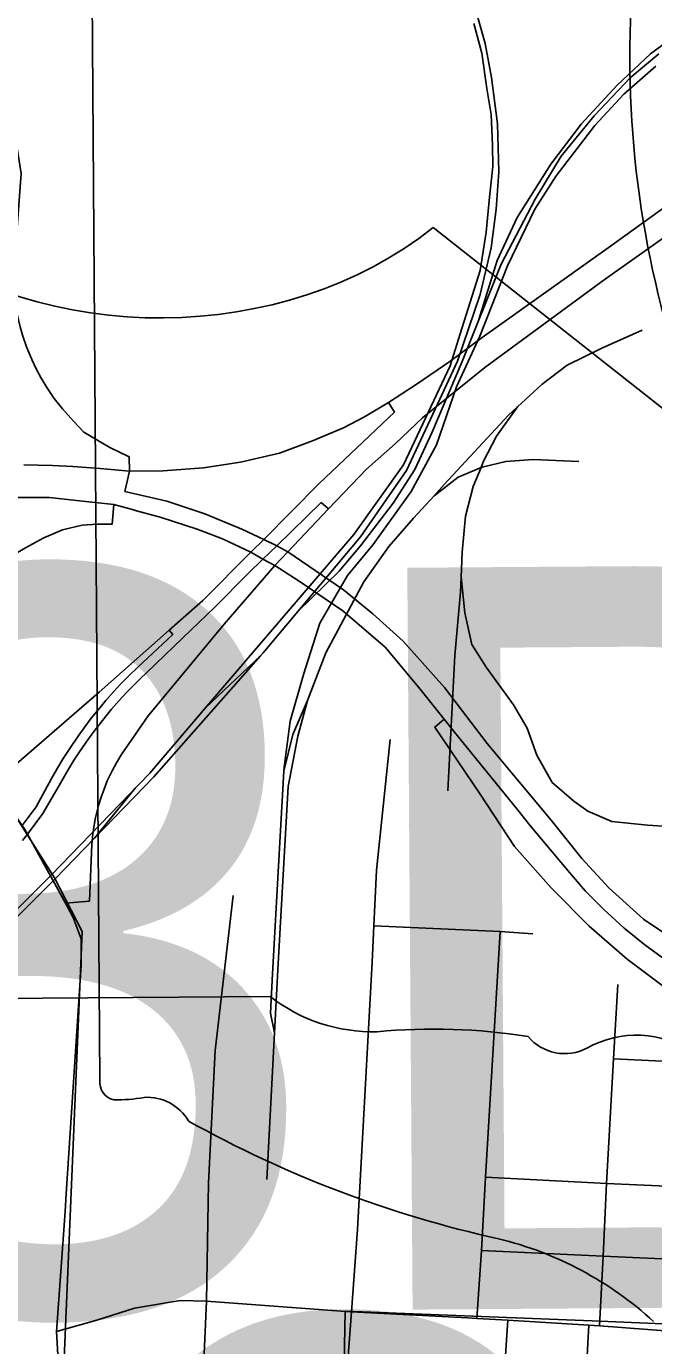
# Model space of a CAD drawing. Extents: x 114604 to 551442, y 316898 to 567001.
# Drawn here: x 206696 to 208463, y 389500 to 393213 of the extents above; entities that cross this region are included whole.
import ezdxf

# ---------------------------------------------------------------- set-up
doc = ezdxf.new("R2010")
doc.units = 0
for name, color, linetype in [('GE_P_Alignment', 7, 'Continuous'), ('GE_P_Alignment_1000_Bearings', 7, 'Continuous'), ('GE_P_Alignment_1000_Stations', 7, 'Continuous'), ('GE_P_Alignment_100_Cardinal_Points', 7, 'Continuous'), ('GE_P_Alignment_500_Cardinal_Points', 7, 'Continuous'), ('GE_P_Alignment_500_Curve_Data', 7, 'Continuous'), ('GE_P_Alignment_500_Stations', 7, 'Continuous')]:
    doc.layers.add(name, color=color, linetype=linetype)

msp = doc.modelspace()

# ---------------------------------------------------------------- linework, layer by layer
at = {"layer": 'GE_P_Alignment'}
msp.add_arc((211208.8, 393125), 2812.7, 166.2204, 258.8768, dxfattribs=at)
at = {"layer": 'GE_P_Alignment_1000_Bearings'}
for p, q in [((207200.1, 391293.7), (207355.4, 391441.6)), ((206889.4, 390929.5), (207003.1, 391068.5)), ((207395, 390380), (207373.7, 389967.5))]:
    msp.add_line(p, q, dxfattribs=at)
for points in [[(202617.5, 407244), (206752.1, 406985), (206185, 395936.4), (206682.2, 392799.1), (206567.6, 391264.1), (206614.5, 391070.8), (206776, 390816.5)], [(207971.2, 392388.2), (208022.3, 392554.2), (208079, 392675.5), (208173.8, 392825.5), (208259.1, 392938.6), (208360.4, 393048.4), (208454.2, 393135.9), (208517.8, 393182.9), (208659.5, 393271.4), (208779.9, 393327.1), (208881, 393370.2), (209047.4, 393414.5), (209170.1, 393436.9), (209291.6, 393449.6), (209516.6, 393447.7), (210695.6, 393395.8), (211108.9, 393375.9), (211364.6, 393366.6)], [(207200.1, 391293.7), (207344.6, 391463), (207618.4, 391782.7), (207758.5, 391979.1), (207890.1, 392257.8), (207918.1, 392348.3), (207974.1, 392526.7), (207991.6, 392634.5), (208000.4, 392732.6), (208010.2, 392818.6), (208008.9, 392879.4), (208005.7, 392965.5), (207993, 393039), (207979.3, 393137.9), (207957, 393221.9)], [(207355.4, 391441.6), (207362.9, 391450.1), (207637.5, 391776.8), (207767.3, 391963.5), (207854.5, 392149.9), (207910.9, 392271), (207974.6, 392459), (208005.8, 392590.3), (208019.8, 392698.9), (208026.8, 392804), (208023.3, 392939.4), (208006.7, 393069.5), (207988.6, 393165.7), (207966.4, 393245.4)], [(207459.8, 391565.4), (207577.5, 391680), (207637.7, 391751.6), (207729.7, 391871.2), (207790.7, 391966.3), (207838.6, 392069.1), (207923.9, 392270.2), (208033.9, 392544.5), (208129.8, 392727.5), (208202.8, 392847.8), (208295.7, 392961.3), (208397.4, 393068.9), (208477.6, 393136.3)], [(208469.1, 393101.2), (208379.5, 393022.9), (208297.1, 392934.8), (208188.2, 392793), (208128.4, 392698.9), (208051.8, 392539.4), (207973.9, 392341.8), (207907.9, 392198.9), (207851.8, 392035.3), (207779.8, 391903.7), (207673.3, 391754.5), (207600.7, 391667.7), (207522.9, 391533.8), (207478, 391391.9), (207439, 391258), (207422.6, 391127.6), (207421.9, 391116.6)], [(208079.7, 392142.7), (208149.2, 392206.7), (208219.2, 392259.3), (208316.9, 392307.8), (208431.1, 392358.1)], [(207844.6, 391892.1), (207873.5, 391923.5), (208054.4, 392119.3), (208079.7, 392142.7)], [(208079.7, 392142.7), (208020.1, 392060), (207984.1, 391989.4), (207976.9, 391971.6)], [(207976.9, 391971.6), (207979.9, 391972.9), (208046.6, 391989), (208123.8, 391993.9), (208252.4, 391988.7)], [(207844.6, 391892.1), (207912.4, 391944.6), (207976.9, 391971.6)], [(207976.9, 391971.6), (207955.1, 391918), (207933.1, 391834.5), (207924.3, 391732.9), (207921, 391662.7)], [(207488.1, 391315.6), (207540, 391449.7), (207647.1, 391650.1), (207717.6, 391749.6), (207786.5, 391829.1), (207844.6, 391892.1)], [(207921, 391662.7), (207919.1, 391620.8), (207903, 391442.8), (207883.2, 391061.5)], [(207921, 391662.7), (207931.6, 391562.8), (207951.4, 391473.5), (207991.8, 391409.5), (208068.1, 391303.3), (208106.7, 391237.6), (208134.2, 391161.4), (208177.3, 391085.3), (208238.4, 391032.8), (208277.7, 391004.5), (208345.6, 390975.4), (208445.5, 390964.9), (208693.9, 390948.4)], [(203340, 387443), (203403.7, 387507.1), (204064.6, 388143), (204371.5, 388439), (204665.3, 388719), (204861.1, 388915.5), (205042.2, 389134.9), (205161.3, 389274.7), (205195, 389322.8), (205238.6, 389394.2), (205341.2, 389563.5), (205434.7, 389694.7), (205536, 389805.9), (205621.4, 389907.9), (205813.2, 390049.2), (206016, 390195.8), (206539.6, 390587.6), (206616.7, 390654), (206777.2, 390813.7), (207055.6, 391100.9), (207355.4, 391441.6)], [(205800, 390058.4), (205804.9, 390061.8), (206007, 390207.9), (206530.1, 390599.4), (206606.5, 390665.1), (206766.5, 390824.3), (207044.6, 391111.3), (207200.1, 391293.7)], [(207395, 390380), (207405.7, 390575.4), (207433.4, 391073.9), (207461, 391215.6), (207488.1, 391315.6)], [(207421.9, 391116.6), (207447.1, 391219.8), (207488.1, 391315.6)], [(207421.9, 391116.6), (207406.3, 390849.7), (207389.4, 390546.6), (207384.2, 390435.5), (207395, 390380)], [(206776, 390816.5), (206854, 390665.8), (206798.1, 389352.1), (206911.9, 388658.7)], [(206911.9, 388658.7), (207110.3, 388620.8), (207670.8, 388688.6), (207589.6, 389354.1), (207594.6, 389596.6), (208289.6, 389569.1), (208734, 389550.6)]]:
    msp.add_lwpolyline(points, dxfattribs=at)
at = {"layer": 'GE_P_Alignment_1000_Stations'}
for points in [[(206850.5, 390645), (206828.7, 390705.2), (206806.6, 390745.3), (206699.3, 390939.7), (206691, 390954.7), (206684.9, 390963.7), (206631.1, 391041.2), (206611.7, 391088.6), (206609.1, 391095.2), (206578.5, 391199.4), (206577.5, 391341.5)], [(206808.9, 389927), (206851, 390570.5), (206850.5, 390645)], [(206920.5, 388626.7), (206899.6, 388754.2), (206878, 388870.4), (206831.3, 389122), (206789.4, 389391.8), (206781.5, 389539.3), (206805.7, 389877.6), (206808.9, 389927)]]:
    msp.add_lwpolyline(points, dxfattribs=at)
at = {"layer": 'GE_P_Alignment_100_Cardinal_Points'}
for p, q in [((207684.1, 390855.7), (207721.5, 391206)), ((208350.5, 390307.1), (208792.7, 390285.5)), ((208035.6, 389322.6), (208052.2, 389571))]:
    msp.add_line(p, q, dxfattribs=at)
for points in [[(207747.9, 388255), (207712.9, 388496.2), (207686.4, 388691.7), (207642.2, 388843.6), (207638.5, 388875.2), (207593.4, 389265.5), (207592.9, 389333.4), (207612, 389595), (207628.9, 389826.2), (207670.7, 390579.5), (207675.3, 390681.7), (207682.3, 390838.2), (207684.1, 390855.7)], [(207198.5, 389267.8), (207192.9, 389370.5), (207203.3, 389624.6), (207209, 389957.9), (207228.3, 390330.6), (207278.6, 390767)], [(207675.3, 390681.7), (208030.5, 390665), (208122.5, 390659.2)], [(207965.6, 389576.1), (207978.4, 389767.4), (207989.3, 389974.3), (208030.5, 390665)], [(208310.7, 389555.2), (208320.5, 389751.4), (208330, 389955.7), (208350.5, 390307.1), (208362.3, 390516.6)], [(207989.3, 389974.3), (208330, 389955.7), (208774.2, 389935.9)], [(207978.4, 389767.4), (208320.5, 389751.4), (208570.2, 389740.6), (208762.7, 389733), (208787.4, 389752.3), (208832.7, 389767), (209234.2, 389861)], [(206781.5, 389539.3), (206894.6, 389571.2), (207001.1, 389605.4), (207129.9, 389626.3), (207203.3, 389624.6), (207608, 389595.2), (207612, 389595), (207939, 389577.7), (207965.6, 389576.1), (208052.2, 389571), (208280.2, 389557.5), (208310.7, 389555.2), (208521.3, 389539.1)], [(208268.6, 389312.1), (208269.3, 389350.9), (208280.2, 389557.5)]]:
    msp.add_lwpolyline(points, dxfattribs=at)
at = {"layer": 'GE_P_Alignment_500_Cardinal_Points'}
msp.add_line((208936.3, 391784.7), (207842.3, 392647), dxfattribs=at)
for points in [[(206806.6, 390745.3), (206873.9, 390751.2), (206881.1, 390910.1), (206883.9, 390940.7), (206887.3, 390964.5), (206891.5, 390986.3), (206895.7, 391004.7), (206899.9, 391020.4), (206906.9, 391043.3), (206915.1, 391066.5), (206924.4, 391089.2), (206937.9, 391117.7), (206950, 391139.9), (206965.5, 391165.3), (206985, 391193.3), (207039.1, 391272.2), (207253.4, 391530.9), (207396.6, 391695.8), (207432.5, 391733.9), (207547, 391855.4), (207654.6, 391967.4), (207736.1, 392038.9), (207812, 392111.7), (207987.5, 392253.3), (208323.4, 392500.3), (208529.5, 392645)], [(206987.3, 391961.8), (206986.3, 392001.4), (206931.2, 392028.1), (206858.1, 392071.3), (206829.2, 392101.7), (206798.1, 392136.5), (206775.1, 392166), (206754.1, 392196.8), (206738.1, 392223.2), (206724.1, 392249.4), (206711.7, 392275.5), (206696.8, 392311.8), (206686.7, 392341.3), (206679, 392368), (206670.8, 392403.1), (206666.2, 392427.2), (206638.7, 392428.6)], [(207716.2, 392154.8), (207732.8, 392127), (207521.4, 391926.2), (207365, 391769.4), (207328.9, 391733.3), (207193, 391597.1), (207098.6, 391513.5), (206901.6, 391339), (206611.7, 391088.6)], [(208541.1, 390628.8), (208435, 390700.5), (208336.7, 390788), (208260.5, 390870.9), (208174.6, 390979), (207994.7, 391194.7), (207874.3, 391352.5), (207757.6, 391482.6), (207672.5, 391559.5), (207589.8, 391627.3), (207432.5, 391733.9), (207401.9, 391751.5), (207365, 391769.4), (207303.6, 391797.8), (207199.1, 391841), (207092.3, 391877.3), (206973.9, 391904.3), (206987.3, 391961.8)], [(206146.3, 391884.2), (206162.2, 391886.7), (206165.6, 391877.8), (206189.4, 391815.2), (206208.7, 391774.2), (206220.8, 391753), (206258.3, 391714.1), (206306.8, 391679.2), (206369.7, 391654.7), (206405.8, 391648.5), (206438.6, 391646.9), (206480.9, 391650.6), (206520.7, 391660.9), (206586.3, 391683.7), (206596.5, 391689.6), (206694, 391745.7), (206745.5, 391773.9), (206798.3, 391796.2), (206853.3, 391809.3), (206896.7, 391811.7), (206938, 391812), (206942.7, 391867.7)], [(206685.8, 390921.8), (206699.3, 390939.7), (206743.1, 390997.5), (206792.1, 391082.6), (206814.7, 391122), (206829.6, 391146.2), (206846.1, 391171.5), (206862.7, 391195.9), (206875.9, 391214.4), (206889.8, 391233.2), (206903.9, 391251.4), (206921.1, 391272.9), (206936.4, 391291.1), (206958.1, 391316), (206977.9, 391337.5), (206998.7, 391359.1), (207017.9, 391378.1), (207034.4, 391393.9), (207136.8, 391491.9), (207225.9, 391577.9), (207320.8, 391672.8), (207362.8, 391713.5), (207401.9, 391751.5), (207526.8, 391872.9), (207547, 391855.4)], [(207098.6, 391513.5), (207108.7, 391501.9), (207009.9, 391409.4), (206985.3, 391385.5), (206962.8, 391362.5), (206942.2, 391340.4), (206920.5, 391315.9), (206899.2, 391290.6), (206879.4, 391265.8), (206863.8, 391245.4), (206841.9, 391215.2), (206818.5, 391180.9), (206800.4, 391152.5), (206784.9, 391126.9), (206767.4, 391096.3), (206723.9, 391016.5), (206684.9, 390963.7)], [(207873.4, 391262.9), (207846.5, 391241), (207974.5, 391052), (208071.3, 390904.5), (208174.1, 390787.9), (208281.4, 390680.5), (208388.2, 390587.5), (208497.8, 390506.3), (208511.6, 390497.9)]]:
    msp.add_lwpolyline(points, dxfattribs=at)
for centre, major_axis, start_param, end_param in [((207076.4, 393262.9), (-1087.7, -7.9), 0.795399, 2.346194), ((207443, 390033.5), (-1522.8, -11), 1.559657, 3.580859)]:
    msp.add_ellipse(centre, major_axis=major_axis, ratio=0.8, start_param=start_param, end_param=end_param, dxfattribs=at)
at = {"layer": 'GE_P_Alignment_500_Curve_Data'}
for p, q in [((206880.9, 393416.4), (206903.8, 390246.4)), ((207383.1, 390482.3), (206160, 390473.5))]:
    msp.add_line(p, q, dxfattribs=at)
for centre, radius, start, end in [((207671.7, 390852.5), 469.3, 232.0332, 271.5255), ((207842.9, 388705.9), 1684.9, 80.9004, 95.4019), ((208212.7, 390457), 135.4, 220.2057, 297.516), ((208414.1, 390092), 281.5, 54.8804, 119.5548), ((206952.1, 390239.8), 48.8, 172.3721, 258.7203), ((206957.1, 390564.2), 372.5, 267.7527, 281.0175), ((207037, 390064.5), 134.3, 30.1621, 93.6854), ((208712.3, 392924.8), 3198.6, 240.8266, 257.6122), ((207788.2, 388828.6), 1000.8, 47.5979, 76.2497)]:
    msp.add_arc(centre, radius, start, end, dxfattribs=at)
at = {"layer": 'GE_P_Alignment_500_Stations'}
for points in [[(206689.4, 391978.7), (206769.8, 391977.3), (206827.3, 391974.2), (206904.5, 391968.9), (206987.3, 391961.8), (207081.3, 391962.2), (207195.4, 391971), (207299.3, 391986.3), (207409.7, 392011.9), (207502.6, 392046.7), (207589.6, 392083), (207649, 392114.7), (207716.2, 392154.8), (207796.7, 392207.4), (207888.7, 392269.9), (207980.6, 392337.5), (208335.2, 392589.6), (208529.1, 392729.9)], [(206612.9, 391887.4), (206761.4, 391887), (206846.3, 391877.9), (206942.7, 391867.7), (206991.6, 391853.9)], [(206991.6, 391853.9), (207006.3, 391849.8), (207073.1, 391832.2), (207177.6, 391798.3), (207248.7, 391771), (207328.9, 391733.3), (207362.8, 391713.5), (207396.6, 391695.8), (207465, 391651.6), (207587.9, 391567.7), (207706.7, 391465.7), (207802.1, 391352.5), (207873.4, 391262.9), (207902.7, 391226.2), (208077.5, 391010.7), (208110.6, 390969.9)], [(208110.6, 390969.9), (208113.9, 390965.8), (208221.1, 390836.8), (208270.6, 390779.9), (208322.9, 390727.5), (208380.2, 390675.2), (208438.6, 390627.7), (208501.1, 390581.5), (208553.3, 390549.6), (208612, 390517.3), (208626.4, 390510.7)]]:
    msp.add_lwpolyline(points, dxfattribs=at)

# ---------------------------------------------------------------- texts
at = {"layer": 'GE_P_Alignment_500_Cardinal_Points'}
msp.add_text('23D', height=2088.4, rotation=0.4136, dxfattribs=at).set_placement((204449, 389576.9))
at = {"layer": 'GE_P_Alignment_500_Curve_Data'}
msp.add_text('3D', height=2088.4, rotation=0.4137, dxfattribs=at).set_placement((206832.8, 387477.2))

doc.saveas('drawing.dxf')
